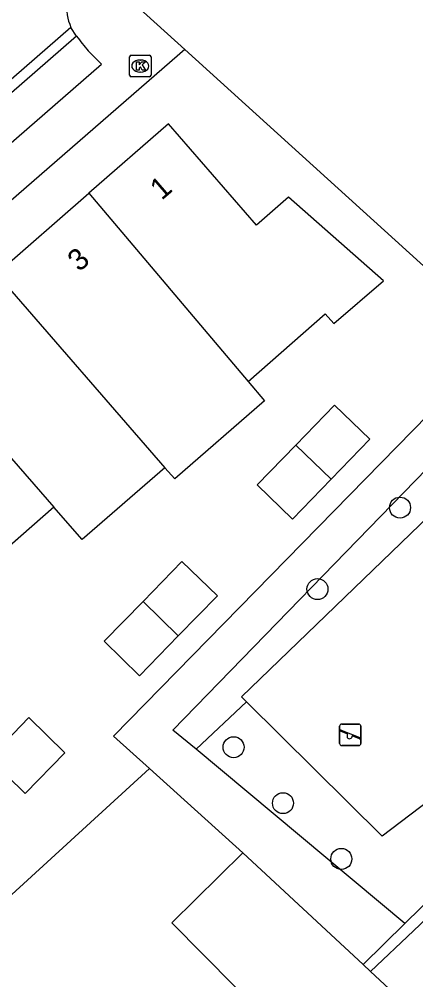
# Model space of a CAD drawing. Extents: x 161882 to 162509, y 381687 to 382379.
# Drawn here: x 162087.09 to 162105.57, y 382091.32 to 382136.14 of the extents above; entities that cross this region are included whole.
import ezdxf

# ---------------------------------------------------------------- set-up
doc = ezdxf.new("R2010")
doc.units = 0
for name, color, linetype in [('IMGEO_Boom', 7, 'Continuous'), ('IMGEO_Erf', 7, 'Continuous'), ('IMGEO_Groenvoorziening', 7, 'Continuous'), ('IMGEO_Kolk', 7, 'Continuous'), ('IMGEO_Pand', 7, 'Continuous'), ('IMGEO_Pand_nummerreeks', 7, 'Continuous'), ('IMGEO_Parkeervlak_open', 7, 'Continuous'), ('IMGEO_Rijbaan_lokaal_open', 7, 'Continuous'), ('IMGEO_Speelvoorziening', 7, 'Continuous'), ('IMGEO_Voetpad_open', 7, 'Continuous')]:
    doc.layers.add(name, color=color, linetype=linetype)

msp = doc.modelspace()

# ---------------------------------------------------------------- linework, layer by layer
at = {"layer": 'IMGEO_Boom'}
for centre in [(162104.84, 382113.352), (162100.992, 382109.55), (162097.081, 382102.174), (162099.384, 382099.563), (162102.103, 382096.961)]:
    msp.add_circle(centre, 0.489, dxfattribs=at)
at = {"layer": 'IMGEO_Erf'}
msp.add_lwpolyline([(162084.713, 382093.447), (162093.161, 382101.174)], dxfattribs=at)
at = {"layer": 'IMGEO_Groenvoorziening'}
for points in [[(162093.161, 382101.174), (162091.485, 382102.685), (162106.899, 382118.44)], [(162095.334, 382102.076), (162094.256, 382102.976), (162106.628, 382115.719)], [(162097.688, 382104.296), (162097.457, 382104.526), (162106.206, 382112.964), (162113.565, 382105.319)], [(162097.688, 382104.296), (162095.334, 382102.076)], [(162109.226, 382101.989), (162104.008, 382098.021), (162097.688, 382104.296)], [(162105.064, 382093.949), (162095.334, 382102.076)], [(162093.161, 382101.174), (162097.513, 382097.25)]]:
    msp.add_lwpolyline(points, dxfattribs=at)
at = {"layer": 'IMGEO_Kolk'}
for p, q in [((162092.306, 382134.456), (162093.158, 382134.456)), ((162092.231, 382133.53), (162092.231, 382134.382)), ((162092.719, 382134.236), (162092.744, 382134.236)), ((162093.232, 382134.382), (162093.232, 382133.53)), ((162092.742, 382133.676), (162092.717, 382133.676)), ((162093.158, 382133.456), (162092.306, 382133.456))]:
    msp.add_line(p, q, dxfattribs=at)
for points in [[(162092.306, 382134.456), (162093.158, 382134.456)], [(162092.231, 382133.53), (162092.231, 382134.382)], [(162092.552, 382134.156), (162092.675, 382134.156), (162092.675, 382134.005), (162092.805, 382134.156), (162092.969, 382134.156), (162092.823, 382134.005), (162092.976, 382133.756), (162092.824, 382133.756), (162092.739, 382133.92), (162092.675, 382133.853), (162092.675, 382133.756), (162092.552, 382133.756), (162092.552, 382134.156)], [(162093.232, 382134.382), (162093.232, 382133.53)], [(162093.158, 382133.456), (162092.306, 382133.456)]]:
    msp.add_lwpolyline(points, dxfattribs=at)
for centre, start, end in [((162092.308, 382134.38), 91.552, 178.448), ((162092.308, 382134.38), 91.552, 178.448), ((162093.156, 382134.38), 1.552, 88.448), ((162093.156, 382134.38), 1.552, 88.448), ((162092.308, 382133.532), 181.552, 268.448), ((162092.308, 382133.532), 181.552, 268.448), ((162093.156, 382133.532), 271.552, 358.448), ((162093.156, 382133.532), 271.552, 358.448)]:
    msp.add_arc(centre, 0.0765, start, end, dxfattribs=at)
for centre, major_axis, ratio, start_param, end_param in [((162092.718, 382133.956), (-0.387, 0.002), 0.722429, 4.712389, 7.853982), ((162092.743, 382133.956), (-0.39, 0.002), 0.717154, 1.570796, 4.712389)]:
    msp.add_ellipse(centre, major_axis=major_axis, ratio=ratio, start_param=start_param, end_param=end_param, dxfattribs=at)
at = {"layer": 'IMGEO_Pand'}
for points in [[(162091.265, 382137.952), (162094.812, 382134.731)], [(162113.475, 382130.48), (162107.435, 382123.266), (162094.812, 382134.731)], [(162097.758, 382119.243), (162101.356, 382122.39), (162101.751, 382121.938), (162104.067, 382123.934), (162099.648, 382127.839), (162098.156, 382126.533), (162094.053, 382131.261), (162090.338, 382128.029)], [(162086.012, 382124.267), (162090.338, 382128.029)], [(162090.338, 382128.029), (162097.758, 382119.243)], [(162086.012, 382124.267), (162093.878, 382115.216)], [(162082.144, 382120.902), (162088.706, 382113.366)], [(162097.758, 382119.243), (162098.524, 382118.336), (162094.336, 382114.689), (162093.878, 382115.216)], [(162099.984, 382116.273), (162101.79, 382118.138), (162103.437, 382116.541), (162101.635, 382114.674)], [(162101.635, 382114.674), (162099.835, 382112.81), (162098.178, 382114.409), (162099.984, 382116.273)], [(162099.984, 382116.273), (162101.635, 382114.674)], [(162093.878, 382115.216), (162090.02, 382111.857), (162088.706, 382113.366)], [(162088.706, 382113.366), (162085.22, 382110.331)], [(162092.859, 382108.973), (162094.674, 382110.831), (162096.324, 382109.236), (162094.504, 382107.365)], [(162094.504, 382107.365), (162092.695, 382105.507), (162091.043, 382107.115), (162092.859, 382108.973)], [(162092.859, 382108.973), (162094.504, 382107.365)], [(162085.684, 382101.653), (162087.535, 382103.563), (162089.21, 382101.917), (162087.371, 382100.019), (162085.684, 382101.653)], [(162097.513, 382097.25), (162094.202, 382093.977), (162097.133, 382091.008), (162102.969, 382085.099)], [(162097.513, 382097.25), (162103.117, 382092.038)], [(162103.466, 382091.714), (162103.117, 382092.038)], [(162103.466, 382091.714), (162106.745, 382088.664)]]:
    msp.add_lwpolyline(points, dxfattribs=at)
at = {"layer": 'IMGEO_Parkeervlak_open'}
for points in [[(162105.064, 382093.949), (162108.747, 382097.564), (162109.165, 382097.128)], [(162109.165, 382097.128), (162105.466, 382093.613), (162103.466, 382091.714)], [(162103.117, 382092.038), (162105.064, 382093.949)]]:
    msp.add_lwpolyline(points, dxfattribs=at)
at = {"layer": 'IMGEO_Rijbaan_lokaal_open'}
for points in [[(162089.5, 382135.76), (162042.331, 382094.626), (162042.637, 382094.281)], [(162089.765, 382135.352), (162089.5, 382135.76)], [(162089.765, 382135.352), (162060.132, 382109.524)]]:
    msp.add_lwpolyline(points, dxfattribs=at)
msp.add_arc((162091.447, 382136.673), 2.15, 140.5225, 205.1285, dxfattribs=at)
at = {"layer": 'IMGEO_Speelvoorziening'}
for p, q in [((162102.026, 382102.35), (162102.026, 382103.15)), ((162102.026, 382103.15), (162102.026, 382102.35)), ((162102.126, 382103.25), (162102.916, 382103.25)), ((162102.916, 382103.25), (162102.126, 382103.25)), ((162103.016, 382103.15), (162103.016, 382102.35)), ((162103.016, 382102.35), (162103.016, 382103.15)), ((162102.409, 382102.778), (162102.07, 382102.915)), ((162102.095, 382102.975), (162102.971, 382102.622)), ((162102.947, 382102.562), (162102.607, 382102.699)), ((162102.916, 382102.25), (162102.126, 382102.25)), ((162102.126, 382102.25), (162102.916, 382102.25))]:
    msp.add_line(p, q, dxfattribs=at)
for centre, radius, start, end in [((162102.126, 382103.15), 0.1, 90, 180), ((162102.126, 382103.15), 0.1, 90, 180), ((162102.916, 382103.15), 0.1, 0, 90), ((162102.916, 382103.15), 0.1, 360, 90), ((162102.083, 382102.945), 0.0327, 68.078, 248.078), ((162102.488, 382102.688), 0.12, 130.9928, 5.1632), ((162102.959, 382102.592), 0.0327, 248.078, 68.078), ((162102.126, 382102.35), 0.1, 180, 270), ((162102.126, 382102.35), 0.1, 180, 270), ((162102.916, 382102.35), 0.1, 270, 0), ((162102.916, 382102.35), 0.1, 270, 0)]:
    msp.add_arc(centre, radius, start, end, dxfattribs=at)
at = {"layer": 'IMGEO_Voetpad_open'}
for points in [[(162094.812, 382134.731), (162045.016, 382091.412)], [(162061.499, 382108.414), (162090.927, 382134.045), (162090.608, 382134.346), (162090.308, 382134.665)]]:
    msp.add_lwpolyline(points, dxfattribs=at)
msp.add_arc((162095.598, 382139.404), 7.103, 214.7883, 221.8569, dxfattribs=at)

# ---------------------------------------------------------------- texts
at = {"layer": 'IMGEO_Pand_nummerreeks'}
for s, p in [('1', (162093.727, 382127.665)), ('3', (162089.882, 382124.321))]:
    msp.add_text(s, height=1, rotation=40.8175, dxfattribs=at).set_placement(p)

doc.saveas('drawing.dxf')
